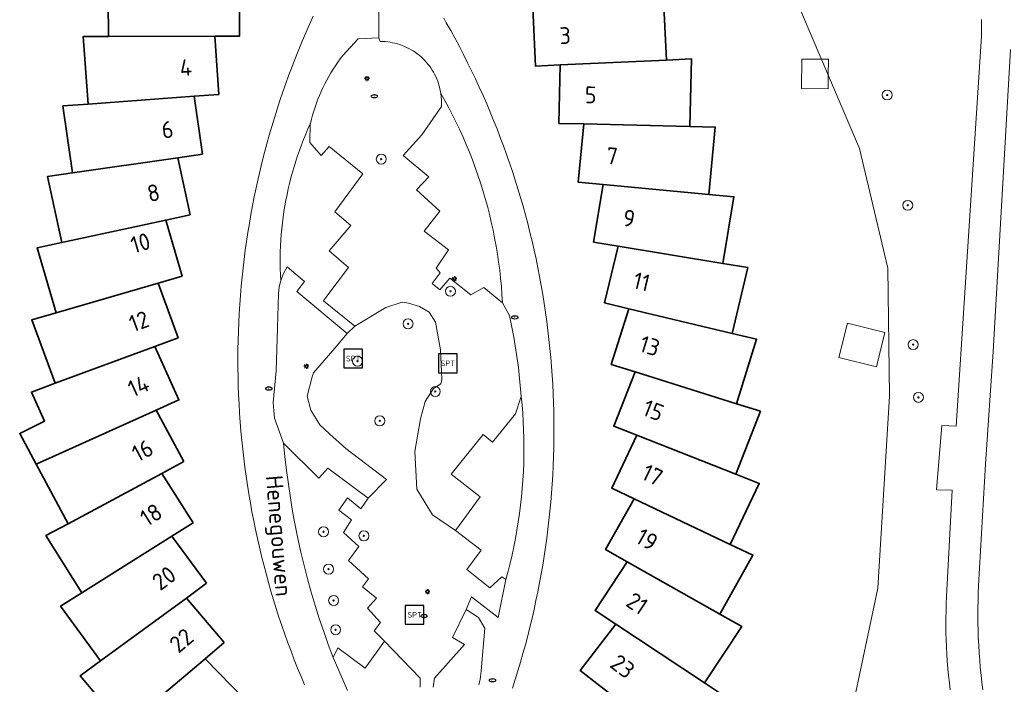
# Model space of a CAD drawing. Header units: metres. Extents: x 152610 to 160096, y 456114 to 462495.
# Tile 565 of 656: x 158385 to 158464, y 460862 to 460915. Entities that reach past the tile are written whole.
import ezdxf
from ezdxf.enums import TextEntityAlignment as Align

# ---------------------------------------------------------------- set-up
doc = ezdxf.new("R2010")
doc.units = ezdxf.units.M
doc.header["$LTSCALE"] = 0.5
doc.layers.get('0').update_dxf_attribs({"linetype": 'CONTINUOUS'})
for name, color, linetype, lineweight in [('B-PV-GR-BOOM-S', 251, 'CONTINUOUS', 25), ('B-PV-IE-MEUBILAIR-S', 251, 'CONTINUOUS', 25), ('B-PV-IE-MEUBILAIR_WEGMEUBILAIR-S', 251, 'CONTINUOUS', 25), ('B-PV-OG-BEBOUWING-GV', 6, 'CONTINUOUS', 35), ('B-PV-OG-BEBOUWING-T18', 1, 'CONTINUOUS', 18), ('B-PV-OG-BEBOUWING_SCHUUR-GV', 251, 'CONTINUOUS', 18), ('B-PV-OG-TERREIN_BEGROEID-GV', 251, 'CONTINUOUS', 18), ('B-PV-OG-TOPOGRAFIE-T18', 1, 'CONTINUOUS', 18), ('B-PV-VH-ONVERHARD_ZAND-GV', 251, 'CONTINUOUS', 18), ('B-PV-VH-OPENVERHARDING_BETONSTRAATSTEEN-GV', 251, 'CONTINUOUS', 18), ('B-PV-VH-OPENVERHARDING_STRAATBAKSTEEN-GV', 251, 'CONTINUOUS', 18), ('B-PV-VH-OPENVERHARDING_TEGEL-GV', 251, 'CONTINUOUS', 18)]:
    doc.layers.add(name, color=color, linetype=linetype, lineweight=lineweight)
doc.styles.add('NLCS-ISO', font='NLCS-ISO.ttf')
doc.styles.add('NLCS-ISO-M750-T18', font='NLCS-ISO.ttf', dxfattribs={"height": 1.35})

# ---------------------------------------------------------------- blocks, each defined once
blk = doc.blocks.new('SIE-MEUBILAIR_PAAL_LICHTMAST-SO')
for points in [[(-0.62, 0), (-1, 0)], [(-0.71, 0.71), (-0.44, 0.44)], [(0, 1), (0, 0.62)], [(0.44, 0.44), (0.71, 0.71)], [(1, 0), (0.62, 0)], [(-0.71, -0.71), (-0.44, -0.44)], [(0, -0.62), (0, -1)], [(0.44, -0.44), (0.71, -0.71)]]:
    blk.add_lwpolyline(points)
blk.add_circle((0, 0), 0.5)
blk = doc.blocks.new('SIE-MEUBILAIR_PUT_RIOOLPUT-SO')
blk.add_ellipse((0, 0), major_axis=(1.25, 0), ratio=0.54)
at = {"style": 'NLCS-ISO'}
blk.add_text('ri', height=0.75, dxfattribs=at).set_placement((-0.04, 0.07), align=Align.MIDDLE_CENTER)
blk = doc.blocks.new('SIE-WEG_SPEELTOESTEL-SO')
at = {"flags": 128}
blk.add_lwpolyline([(-3.75, -3.75), (3.75, -3.75), (3.75, 3.75), (-3.75, 3.75)], close=True, dxfattribs=at)
at = {"style": 'NLCS-ISO'}
blk.add_text('SPT', height=2.25, dxfattribs=at).set_placement((0, 0), align=Align.MIDDLE_CENTER)
blk = doc.blocks.new('SGR-BOOM_GBKN-SO')
at = {"linetype": 'ByBlock', "lineweight": 18}
h = blk.add_hatch(color=0, dxfattribs=at)
h.dxf.hatch_style = 1
edge = h.paths.add_edge_path()
edge.add_arc((0, 0), 0.25, 0, 360)
at = {"color": 0, "linetype": 'ByBlock', "lineweight": 18}
for radius in [2, 0.25]:
    blk.add_circle((0, 0), radius, dxfattribs=at)
at = {"color": 0, "linetype": 'ByBlock', "lineweight": 18, "style": 'NLCS-ISO'}
blk.add_attdef('SOORT', (2.5, 0), '', height=1.5, dxfattribs=at)

msp = doc.modelspace()

# ---------------------------------------------------------------- linework, layer by layer
at = {"layer": 'B-PV-OG-BEBOUWING-GV', "flags": 128}
for points in [[(158404.25, 460918.461), (158391.72, 460919.308), (158391.726, 460916.598), (158391.734, 460913.779), (158400.269, 460913.8), (158402.268, 460913.805), (158402.264, 460915.423), (158402.257, 460918.235), (158404.224, 460918.102), (158404.239, 460918.304)], [(158436.514, 460911.888), (158436.261, 460917.305), (158425.783, 460916.079), (158426.001, 460911.398), (158427.996, 460911.491)], [(158400.608, 460909.124), (158400.269, 460913.8), (158391.734, 460913.779), (158389.709, 460913.774), (158390.103, 460908.36), (158398.614, 460908.979)], [(158438.407, 460906.558), (158438.535, 460911.981), (158436.514, 460911.888), (158427.996, 460911.491), (158427.886, 460906.808), (158429.884, 460906.76)], [(158399.281, 460904.337), (158398.614, 460908.979), (158390.103, 460908.36), (158388.082, 460908.213), (158388.854, 460902.84), (158397.302, 460904.053)], [(158438.407, 460906.558), (158429.884, 460906.76), (158429.445, 460902.095), (158431.433, 460901.908), (158439.923, 460901.107), (158439.923, 460901.11), (158440.43, 460906.51)], [(158398.292, 460899.47), (158397.302, 460904.053), (158388.854, 460902.84), (158386.849, 460902.552), (158387.996, 460897.245), (158396.338, 460899.047)], [(158439.923, 460901.107), (158431.433, 460901.908), (158430.669, 460897.285), (158432.64, 460896.959), (158441.051, 460895.567), (158441.938, 460900.919), (158439.923, 460901.11)], [(158397.647, 460894.546), (158396.338, 460899.047), (158387.996, 460897.245), (158386.017, 460896.817), (158387.531, 460891.607), (158395.726, 460893.988)], [(158441.051, 460895.567), (158432.64, 460896.959), (158431.553, 460892.402), (158433.496, 460891.939), (158441.789, 460889.959), (158443.049, 460895.236)], [(158397.346, 460889.587), (158395.726, 460893.988), (158387.531, 460891.607), (158385.586, 460891.042), (158387.461, 460885.949), (158395.469, 460888.896)], [(158441.789, 460889.959), (158433.496, 460891.939), (158432.092, 460887.468), (158433.998, 460886.869), (158442.133, 460884.316), (158443.758, 460889.489)], [(158385.938, 460879.47), (158387.785, 460880.301), (158395.569, 460883.8), (158397.392, 460884.62), (158395.469, 460888.896), (158387.461, 460885.949), (158385.56, 460885.249), (158386.608, 460882.919), (158384.616, 460881.934)], [(158442.133, 460884.316), (158433.998, 460886.869), (158432.286, 460882.508), (158434.144, 460881.778), (158442.082, 460878.661), (158444.064, 460883.709)], [(158397.786, 460879.668), (158395.569, 460883.8), (158387.785, 460880.301), (158385.938, 460879.47), (158388.504, 460874.688), (158396.024, 460878.722)], [(158442.082, 460878.661), (158434.144, 460881.778), (158432.131, 460877.548), (158433.935, 460876.689), (158441.634, 460873.025), (158443.964, 460877.921)], [(158398.525, 460874.755), (158396.024, 460878.722), (158388.504, 460874.688), (158386.719, 460873.73), (158389.615, 460869.137), (158396.834, 460873.688)], [(158441.634, 460873.025), (158433.935, 460876.689), (158431.63, 460872.61), (158433.37, 460871.628), (158440.795, 460867.433), (158443.462, 460872.154)], [(158399.605, 460869.906), (158396.834, 460873.688), (158389.615, 460869.137), (158387.901, 460868.057), (158391.108, 460863.68), (158397.993, 460868.723)], [(158440.795, 460867.433), (158433.37, 460871.628), (158430.785, 460867.72), (158432.451, 460866.618), (158439.564, 460861.914), (158442.556, 460866.438)], [(158401.022, 460865.143), (158397.993, 460868.723), (158391.108, 460863.68), (158389.474, 460862.482), (158392.98, 460858.339), (158399.496, 460863.851)], [(158439.564, 460861.914), (158432.451, 460866.618), (158429.6, 460862.901), (158431.185, 460861.686), (158437.951, 460856.495), (158441.251, 460860.798)], [(158393.154, 460855.267), (158391.512, 460853.745), (158393.771, 460851.729), (158395.222, 460853.143), (158401.336, 460859.097), (158402.768, 460860.492), (158399.496, 460863.851), (158392.98, 460858.339), (158391.435, 460857.031)]]:
    msp.add_lwpolyline(points, close=True, dxfattribs=at)
at = {"layer": 'B-PV-OG-BEBOUWING_SCHUUR-GV', "flags": 128}
for points in [[(158448.949, 460911.96), (158447.372, 460911.968), (158447.36, 460909.592), (158449.504, 460909.582), (158449.509, 460910.645), (158449.516, 460911.957)], [(158454.057, 460890.023), (158451.054, 460890.776), (158450.363, 460888.017), (158453.366, 460887.264)]]:
    msp.add_lwpolyline(points, close=True, dxfattribs=at)
at = {"layer": 'B-PV-OG-TERREIN_BEGROEID-GV', "flags": 128}
for points in [[(158443.632, 460924.445), (158452.006, 460904.783), (158454.297, 460895.185), (158454.416, 460884.929), (158453.49, 460869.521), (158448.182, 460844.486)], [(158459.293, 460861.357), (158459.223, 460861.929), (158459.16, 460862.503), (158459.105, 460863.076), (158459.058, 460863.651), (158459.019, 460864.227), (158458.988, 460864.802), (158458.965, 460865.378), (158458.95, 460865.955), (158458.943, 460866.531), (158458.944, 460867.108), (158458.953, 460867.685), (158458.97, 460868.261), (158458.995, 460868.837), (158459.455, 460877.386), (158458.182, 460877.413), (158458.611, 460882.561), (158459.773, 460882.51), (158460.504, 460893.641), (158461.808, 460913.807), (158461.795, 460915.132)], [(158421.45, 460861.759), (158421.508, 460861.977), (158421.557, 460862.196), (158421.598, 460862.417), (158421.632, 460862.64), (158421.657, 460862.863), (158421.66, 460862.89), (158421.94, 460866.31), (158421.44, 460867.16), (158420.44, 460867.8), (158419.36, 460865.543), (158420.301, 460865.006), (158417.892, 460862.286), (158417.787, 460861.563)], [(158416.757, 460861.558), (158416.754, 460862.281), (158413.9, 460865.27), (158412.35, 460863.1), (158410.16, 460864.73), (158409.77, 460863.95), (158410.91, 460861.302)]]:
    msp.add_lwpolyline(points, dxfattribs=at)
for points in [[(158413.54, 460913.38), (158413.45, 460913.67), (158411.77, 460913.58), (158410.54, 460912.25), (158410.337, 460911.981), (158410.14, 460911.706), (158409.95, 460911.427), (158409.766, 460911.144), (158409.589, 460910.857), (158409.419, 460910.565), (158409.256, 460910.269), (158409.1, 460909.97), (158408.952, 460909.667), (158408.81, 460909.361), (158408.676, 460909.051), (158408.549, 460908.738), (158408.429, 460908.422), (158408.317, 460908.104), (158408.213, 460907.783), (158408.117, 460907.459), (158408.027, 460907.134), (158407.946, 460906.806), (158407.94, 460906.78), (158407.9, 460905.26), (158408.8, 460904.22), (158409.45, 460904.94), (158412.14, 460902.76), (158409.9, 460899.71), (158411.18, 460898.61), (158409.45, 460896.58), (158411.01, 460895.24), (158409.191, 460892.844), (158408.99, 460892.58), (158411.52, 460890.53), (158413.993, 460892.031), (158415.309, 460892.472), (158415.824, 460892.385), (158416.693, 460892.11), (158417.464, 460891.663), (158417.974, 460890.853), (158418.394, 460888.634), (158418.48, 460886.268), (158418.401, 460885.897), (158417.825, 460885.541), (158417.153, 460884.49), (158416.773, 460883.087), (158416.328, 460880.474), (158416.481, 460877.459), (158417.749, 460875.407), (158419.59, 460874.15), (158421.57, 460876.83), (158419.24, 460878.65), (158421.81, 460881.83), (158422.56, 460881.23), (158424.41, 460883.49), (158424.87, 460884.9), (158424.65, 460887.21), (158424.28, 460889.65), (158423.92, 460891.4), (158423.36, 460892.42), (158421.87, 460893.63), (158420.83, 460893.04), (158419.14, 460894.39), (158418.34, 460893.46), (158417.71, 460893.97), (158418.35, 460894.81), (158418.03, 460895.2), (158419.03, 460896.67), (158417.07, 460898.15), (158418.32, 460899.75), (158416.47, 460901.47), (158417.46, 460902.52), (158415.39, 460904.23), (158416.88, 460905.89), (158418.47, 460908.17), (158418.473, 460908.687), (158418.422, 460909.201), (158418.318, 460909.707), (158418.161, 460910.199), (158418.087, 460910.383), (158418.006, 460910.564), (158417.917, 460910.742), (158417.822, 460910.916), (158417.719, 460911.086), (158417.61, 460911.251), (158417.494, 460911.412), (158417.372, 460911.569), (158417.243, 460911.72), (158417.109, 460911.866), (158416.968, 460912.006), (158416.822, 460912.141), (158416.671, 460912.269), (158416.515, 460912.392), (158416.354, 460912.508), (158416.189, 460912.617), (158416.019, 460912.72), (158415.845, 460912.816), (158415.667, 460912.904), (158415.486, 460912.986), (158415.302, 460913.06), (158415.115, 460913.127), (158414.926, 460913.186), (158414.734, 460913.237), (158414.541, 460913.281), (158414.345, 460913.316), (158414.149, 460913.344), (158413.951, 460913.364), (158413.753, 460913.376), (158413.555, 460913.38)], [(158407.46, 460894.11), (158406.09, 460895.29), (158405.785, 460894.767), (158405.562, 460894.204), (158405.435, 460893.678), (158405.38, 460893.14), (158405.3, 460890.4), (158405.2, 460886.94), (158404.97, 460884.41), (158405.013, 460883.779), (158405.07, 460883.15), (158405.8, 460881.15), (158408.63, 460878.33), (158409.34, 460879.13), (158412.59, 460876.73), (158414.065, 460878.221), (158410.79, 460880.722), (158409.482, 460881.898), (158408.71, 460882.625), (158407.99, 460883.804), (158407.694, 460884.913), (158408.091, 460886.46), (158408.189, 460886.794), (158409.911, 460888.764), (158410.889, 460889.953), (158406.87, 460893.33)]]:
    msp.add_lwpolyline(points, close=True, dxfattribs=at)
at = {"layer": 'B-PV-VH-ONVERHARD_ZAND-GV', "flags": 128}
msp.add_lwpolyline([(158417.787, 460861.563), (158417.892, 460862.286), (158420.301, 460865.006), (158419.36, 460865.543), (158420.44, 460867.8), (158420.88, 460868.83), (158423.01, 460867.15), (158423.64, 460870.22), (158423.3, 460870.43), (158422.35, 460869.55), (158420.51, 460871), (158421.64, 460872.55), (158419.59, 460874.15), (158417.749, 460875.407), (158416.481, 460877.459), (158416.328, 460880.474), (158416.773, 460883.087), (158417.153, 460884.49), (158417.825, 460885.541), (158418.401, 460885.897), (158418.48, 460886.268), (158418.394, 460888.634), (158417.974, 460890.853), (158417.464, 460891.663), (158416.693, 460892.11), (158415.824, 460892.385), (158415.309, 460892.472), (158413.993, 460892.031), (158411.52, 460890.53), (158410.889, 460889.953), (158409.911, 460888.764), (158408.189, 460886.794), (158408.091, 460886.46), (158407.694, 460884.913), (158407.99, 460883.804), (158408.71, 460882.625), (158409.482, 460881.898), (158410.79, 460880.722), (158414.065, 460878.221), (158412.59, 460876.73), (158412, 460875.88), (158410.91, 460876.75), (158410.24, 460875.76), (158411.24, 460874.99), (158410.59, 460873.97), (158411.83, 460872.86), (158411.01, 460871.73), (158412.62, 460870.25), (158412.13, 460869.61), (158413.25, 460868.72), (158412.54, 460867.91), (158413.58, 460866.75), (158413.06, 460866.08), (158413.9, 460865.27), (158416.754, 460862.281), (158416.757, 460861.558)], dxfattribs=at)
at = {"layer": 'B-PV-VH-OPENVERHARDING_BETONSTRAATSTEEN-GV', "flags": 128}
msp.add_lwpolyline([(158464.138, 460912.74), (158462.739, 460888.509), (158462.12, 460879.473), (158461.572, 460869.717), (158461.544, 460869.119), (158461.525, 460868.521), (158461.513, 460867.922), (158461.51, 460867.323), (158461.514, 460866.725), (158461.526, 460866.126), (158461.547, 460865.528), (158461.575, 460864.93), (158461.611, 460864.332), (158461.655, 460863.735), (158461.708, 460863.139), (158461.768, 460862.543), (158461.836, 460861.948), (158461.913, 460861.354)], dxfattribs=at)
for points in [[(158418.743, 460908.631), (158418.422, 460909.201), (158418.473, 460908.687), (158418.47, 460908.17), (158416.88, 460905.89), (158415.39, 460904.23), (158417.46, 460902.52), (158416.47, 460901.47), (158418.32, 460899.75), (158417.07, 460898.15), (158419.03, 460896.67), (158418.03, 460895.2), (158418.35, 460894.81), (158417.71, 460893.97), (158418.34, 460893.46), (158419.14, 460894.39), (158420.83, 460893.04), (158421.87, 460893.63), (158423.36, 460892.42), (158423.321, 460893.073), (158423.271, 460893.725), (158423.209, 460894.376), (158423.136, 460895.025), (158423.051, 460895.674), (158422.956, 460896.321), (158422.849, 460896.966), (158422.731, 460897.609), (158422.601, 460898.25), (158422.461, 460898.888), (158422.309, 460899.524), (158422.147, 460900.158), (158421.973, 460900.788), (158421.788, 460901.415), (158421.593, 460902.039), (158421.387, 460902.66), (158421.17, 460903.277), (158420.942, 460903.889), (158420.703, 460904.498), (158420.454, 460905.103), (158420.195, 460905.703), (158419.925, 460906.299), (158419.645, 460906.889), (158419.354, 460907.475), (158419.053, 460908.056)], [(158407.94, 460906.78), (158407.751, 460906.359), (158407.569, 460905.935), (158407.395, 460905.507), (158407.228, 460905.077), (158407.068, 460904.643), (158406.917, 460904.207), (158406.772, 460903.769), (158406.636, 460903.328), (158406.507, 460902.884), (158406.386, 460902.439), (158406.273, 460901.991), (158406.167, 460901.542), (158406.07, 460901.091), (158405.98, 460900.638), (158405.898, 460900.183), (158405.824, 460899.728), (158405.758, 460899.271), (158405.7, 460898.813), (158405.65, 460898.354), (158405.609, 460897.894), (158405.574, 460897.434), (158405.549, 460896.973), (158405.531, 460896.511), (158405.521, 460896.05), (158405.519, 460895.588), (158405.525, 460895.127), (158405.54, 460894.665), (158405.562, 460894.204), (158405.785, 460894.767), (158406.09, 460895.29), (158407.46, 460894.11), (158406.87, 460893.33), (158410.889, 460889.953), (158411.52, 460890.53), (158408.99, 460892.58), (158409.191, 460892.844), (158411.01, 460895.24), (158409.45, 460896.58), (158411.18, 460898.61), (158409.9, 460899.71), (158412.14, 460902.76), (158409.45, 460904.94), (158408.8, 460904.22), (158407.9, 460905.26)], [(158424.935, 460884.23), (158424.87, 460884.9), (158424.41, 460883.49), (158422.56, 460881.23), (158421.81, 460881.83), (158419.24, 460878.65), (158421.57, 460876.83), (158419.59, 460874.15), (158421.64, 460872.55), (158420.51, 460871), (158422.35, 460869.55), (158423.3, 460870.43), (158423.64, 460870.22), (158423.815, 460870.87), (158423.979, 460871.524), (158424.133, 460872.18), (158424.274, 460872.838), (158424.405, 460873.499), (158424.524, 460874.162), (158424.631, 460874.827), (158424.728, 460875.494), (158424.813, 460876.162), (158424.886, 460876.831), (158424.948, 460877.502), (158424.999, 460878.174), (158425.038, 460878.846), (158425.065, 460879.519), (158425.081, 460880.192), (158425.085, 460880.866), (158425.078, 460881.54), (158425.06, 460882.213), (158425.03, 460882.886), (158424.988, 460883.558)], [(158408.63, 460878.33), (158405.8, 460881.15), (158405.906, 460880.048), (158406.031, 460878.948), (158406.175, 460877.851), (158406.338, 460876.756), (158406.521, 460875.665), (158406.722, 460874.576), (158406.943, 460873.492), (158407.182, 460872.411), (158407.44, 460871.335), (158407.718, 460870.263), (158408.014, 460869.196), (158408.328, 460868.135), (158408.661, 460867.08), (158409.012, 460866.03), (158409.382, 460864.987), (158409.77, 460863.95), (158410.16, 460864.73), (158412.35, 460863.1), (158413.9, 460865.27), (158413.06, 460866.08), (158413.58, 460866.75), (158412.54, 460867.91), (158413.25, 460868.72), (158412.13, 460869.61), (158412.62, 460870.25), (158411.01, 460871.73), (158411.83, 460872.86), (158410.59, 460873.97), (158411.24, 460874.99), (158410.24, 460875.76), (158410.91, 460876.75), (158412, 460875.88), (158412.59, 460876.73), (158409.34, 460879.13)]]:
    msp.add_lwpolyline(points, close=True, dxfattribs=at)
at = {"layer": 'B-PV-VH-OPENVERHARDING_STRAATBAKSTEEN-GV', "flags": 128}
for points in [[(158410.91, 460861.302), (158409.77, 460863.95), (158409.382, 460864.987), (158409.012, 460866.03), (158408.661, 460867.08), (158408.328, 460868.135), (158408.014, 460869.196), (158407.718, 460870.263), (158407.44, 460871.335), (158407.182, 460872.411), (158406.943, 460873.492), (158406.722, 460874.576), (158406.521, 460875.665), (158406.338, 460876.756), (158406.175, 460877.851), (158406.031, 460878.948), (158405.906, 460880.048), (158405.8, 460881.15), (158405.07, 460883.15), (158405.013, 460883.779), (158404.97, 460884.41), (158405.2, 460886.94), (158405.3, 460890.4), (158405.38, 460893.14), (158405.435, 460893.678), (158405.562, 460894.204), (158405.54, 460894.665), (158405.525, 460895.127), (158405.519, 460895.588), (158405.521, 460896.05), (158405.531, 460896.511), (158405.549, 460896.973), (158405.574, 460897.434), (158405.609, 460897.894), (158405.65, 460898.354), (158405.7, 460898.813), (158405.758, 460899.271), (158405.824, 460899.728), (158405.898, 460900.183), (158405.98, 460900.638), (158406.07, 460901.091), (158406.167, 460901.542), (158406.273, 460901.991), (158406.386, 460902.439), (158406.507, 460902.884), (158406.636, 460903.328), (158406.772, 460903.769), (158406.917, 460904.207), (158407.068, 460904.643), (158407.228, 460905.077), (158407.395, 460905.507), (158407.569, 460905.935), (158407.751, 460906.359), (158407.94, 460906.78), (158407.946, 460906.806), (158408.027, 460907.134), (158408.117, 460907.459), (158408.213, 460907.783), (158408.317, 460908.104), (158408.429, 460908.422), (158408.549, 460908.738), (158408.676, 460909.051), (158408.81, 460909.361), (158408.952, 460909.667), (158409.1, 460909.97), (158409.256, 460910.269), (158409.419, 460910.565), (158409.589, 460910.857), (158409.766, 460911.144), (158409.95, 460911.427), (158410.14, 460911.706), (158410.337, 460911.981), (158410.54, 460912.25), (158411.77, 460913.58), (158413.45, 460913.67), (158413.474, 460918.81)], [(158413.474, 460918.81), (158413.45, 460913.67), (158413.54, 460913.38), (158413.555, 460913.38), (158413.753, 460913.376), (158413.951, 460913.364), (158414.149, 460913.344), (158414.345, 460913.316), (158414.541, 460913.281), (158414.734, 460913.237), (158414.926, 460913.186), (158415.115, 460913.127), (158415.302, 460913.06), (158415.486, 460912.986), (158415.667, 460912.904), (158415.845, 460912.816), (158416.019, 460912.72), (158416.189, 460912.617), (158416.354, 460912.508), (158416.515, 460912.392), (158416.671, 460912.269), (158416.822, 460912.141), (158416.968, 460912.006), (158417.109, 460911.866), (158417.243, 460911.72), (158417.372, 460911.569), (158417.494, 460911.412), (158417.61, 460911.251), (158417.719, 460911.086), (158417.822, 460910.916), (158417.917, 460910.742), (158418.006, 460910.564), (158418.087, 460910.383), (158418.161, 460910.199), (158418.318, 460909.707), (158418.422, 460909.201), (158418.743, 460908.631), (158419.053, 460908.056), (158419.354, 460907.475), (158419.645, 460906.889), (158419.925, 460906.299), (158420.195, 460905.703), (158420.454, 460905.103), (158420.703, 460904.498), (158420.942, 460903.889), (158421.17, 460903.277), (158421.387, 460902.66), (158421.593, 460902.039), (158421.788, 460901.415), (158421.973, 460900.788), (158422.147, 460900.158), (158422.309, 460899.524), (158422.461, 460898.888), (158422.601, 460898.25), (158422.731, 460897.609), (158422.849, 460896.966), (158422.956, 460896.321), (158423.051, 460895.674), (158423.136, 460895.025), (158423.209, 460894.376), (158423.271, 460893.725), (158423.321, 460893.073), (158423.36, 460892.42), (158423.92, 460891.4), (158424.28, 460889.65), (158424.65, 460887.21), (158424.87, 460884.9), (158424.935, 460884.23), (158424.988, 460883.558), (158425.03, 460882.886), (158425.06, 460882.213), (158425.078, 460881.54), (158425.085, 460880.866), (158425.081, 460880.192), (158425.065, 460879.519), (158425.038, 460878.846), (158424.999, 460878.174), (158424.948, 460877.502), (158424.886, 460876.831), (158424.813, 460876.162), (158424.728, 460875.494), (158424.631, 460874.827), (158424.524, 460874.162), (158424.405, 460873.499), (158424.274, 460872.838), (158424.133, 460872.18), (158423.979, 460871.524), (158423.815, 460870.87), (158423.64, 460870.22), (158423.01, 460867.15), (158420.88, 460868.83), (158420.44, 460867.8), (158421.44, 460867.16), (158421.94, 460866.31), (158421.66, 460862.89), (158421.657, 460862.863), (158421.632, 460862.64), (158421.598, 460862.417), (158421.557, 460862.196), (158421.508, 460861.977), (158421.45, 460861.759)], [(158408.171, 460915.401), (158407.871, 460914.739), (158407.578, 460914.074), (158407.293, 460913.405), (158407.015, 460912.734), (158406.744, 460912.059), (158406.481, 460911.381), (158406.225, 460910.701), (158405.977, 460910.018), (158405.736, 460909.332), (158405.503, 460908.644), (158405.277, 460907.953), (158405.059, 460907.259), (158404.849, 460906.563), (158404.646, 460905.865), (158404.451, 460905.165), (158404.264, 460904.462), (158404.084, 460903.758), (158403.912, 460903.052), (158403.748, 460902.344), (158403.592, 460901.634), (158403.444, 460900.922), (158403.303, 460900.209), (158403.171, 460899.494), (158403.046, 460898.778), (158402.929, 460898.061), (158402.82, 460897.342), (158402.719, 460896.622), (158402.626, 460895.901), (158402.541, 460895.179), (158402.463, 460894.457), (158402.394, 460893.733), (158402.333, 460893.009), (158402.28, 460892.284), (158402.234, 460891.558), (158402.197, 460890.832), (158402.167, 460890.106), (158402.146, 460889.379), (158402.133, 460888.653), (158402.127, 460887.926), (158402.13, 460887.199), (158402.14, 460886.472), (158402.159, 460885.745), (158402.185, 460885.019), (158402.22, 460884.293), (158402.263, 460883.567), (158402.313, 460882.842), (158402.372, 460882.117), (158402.438, 460881.394), (158402.513, 460880.67), (158402.595, 460879.948), (158402.686, 460879.227), (158402.784, 460878.507), (158402.89, 460877.788), (158403.004, 460877.07), (158403.126, 460876.353), (158403.256, 460875.638), (158403.394, 460874.924), (158403.54, 460874.212), (158403.693, 460873.502), (158403.854, 460872.793), (158404.023, 460872.086), (158404.2, 460871.381), (158404.385, 460870.678), (158404.577, 460869.977), (158404.777, 460869.278), (158404.985, 460868.581), (158405.2, 460867.887), (158405.423, 460867.195), (158405.653, 460866.506), (158405.891, 460865.819), (158406.137, 460865.135), (158406.39, 460864.453), (158406.651, 460863.775), (158406.919, 460863.099), (158407.195, 460862.427), (158407.478, 460861.757)], [(158424.153, 460861.5), (158424.377, 460862.191), (158424.594, 460862.885), (158424.803, 460863.581), (158425.005, 460864.28), (158425.198, 460864.98), (158425.384, 460865.683), (158425.562, 460866.387), (158425.733, 460867.094), (158425.896, 460867.803), (158426.05, 460868.513), (158426.197, 460869.225), (158426.337, 460869.938), (158426.468, 460870.653), (158426.591, 460871.369), (158426.707, 460872.087), (158426.815, 460872.806), (158426.914, 460873.526), (158427.006, 460874.247), (158427.09, 460874.969), (158427.166, 460875.692), (158427.234, 460876.415), (158427.294, 460877.14), (158427.346, 460877.865), (158427.39, 460878.59), (158427.426, 460879.316), (158427.454, 460880.043), (158427.474, 460880.769), (158427.486, 460881.496), (158427.49, 460882.223), (158427.486, 460882.95), (158427.474, 460883.676), (158427.454, 460884.403), (158427.426, 460885.129), (158427.391, 460885.855), (158427.347, 460886.581), (158427.295, 460887.306), (158427.235, 460888.03), (158427.167, 460888.754), (158427.091, 460889.477), (158427.007, 460890.199), (158426.916, 460890.92), (158426.816, 460891.64), (158426.709, 460892.359), (158426.593, 460893.076), (158426.47, 460893.793), (158426.339, 460894.508), (158426.199, 460895.221), (158426.052, 460895.933), (158425.898, 460896.643), (158425.735, 460897.352), (158425.565, 460898.058), (158425.387, 460898.763), (158425.201, 460899.466), (158425.007, 460900.166), (158424.806, 460900.865), (158424.597, 460901.561), (158424.38, 460902.255), (158424.156, 460902.946), (158423.924, 460903.635), (158423.685, 460904.321), (158423.438, 460905.005), (158423.184, 460905.686), (158422.922, 460906.364), (158422.652, 460907.039), (158422.376, 460907.711), (158422.091, 460908.38), (158421.8, 460909.046), (158421.501, 460909.709), (158421.195, 460910.368), (158420.882, 460911.024), (158420.561, 460911.676), (158420.234, 460912.325), (158419.899, 460912.97), (158419.557, 460913.612), (158419.208, 460914.249), (158418.852, 460914.883), (158418.644, 460915.246)]]:
    msp.add_lwpolyline(points, dxfattribs=at)
at = {"layer": 'B-PV-VH-OPENVERHARDING_TEGEL-GV', "flags": 128}
for points in [[(158461.795, 460915.132), (158461.808, 460913.807), (158460.504, 460893.641), (158459.773, 460882.51), (158458.611, 460882.561), (158458.182, 460877.413), (158459.455, 460877.386), (158458.995, 460868.837), (158458.97, 460868.261), (158458.953, 460867.685), (158458.944, 460867.108), (158458.943, 460866.531), (158458.95, 460865.955), (158458.965, 460865.378), (158458.988, 460864.802), (158459.019, 460864.227), (158459.058, 460863.651), (158459.105, 460863.076), (158459.16, 460862.503), (158459.223, 460861.929), (158459.293, 460861.357)], [(158461.913, 460861.354), (158461.836, 460861.948), (158461.768, 460862.543), (158461.708, 460863.139), (158461.655, 460863.735), (158461.611, 460864.332), (158461.575, 460864.93), (158461.547, 460865.528), (158461.526, 460866.126), (158461.514, 460866.725), (158461.51, 460867.323), (158461.513, 460867.922), (158461.525, 460868.521), (158461.544, 460869.119), (158461.572, 460869.717), (158462.12, 460879.473), (158462.739, 460888.509), (158464.138, 460912.74)]]:
    msp.add_lwpolyline(points, dxfattribs=at)

# ---------------------------------------------------------------- block references
at = {"layer": 'B-PV-GR-BOOM-S', "xscale": 0.2, "yscale": 0.2, "zscale": 0.2}
for p in [(158454.232, 460909.082), (158413.633, 460903.939), (158455.883, 460900.231), (158419.184, 460893.333), (158415.782, 460890.723), (158456.316, 460889.054), (158411.728, 460887.723), (158417.971, 460885.29), (158456.739, 460884.821), (158413.512, 460882.939), (158408.999, 460874.039), (158412.242, 460873.714), (158409.404, 460871.039), (158409.809, 460868.525), (158409.972, 460866.174)]:
    msp.add_blockref('SGR-BOOM_GBKN-SO', p, dxfattribs=at)
at = {"layer": 'B-PV-IE-MEUBILAIR-S', "xscale": 0.2, "yscale": 0.2, "zscale": 0.2}
for name, p in [('SIE-MEUBILAIR_PAAL_LICHTMAST-SO', (158412.483, 460910.406)), ('SIE-MEUBILAIR_PUT_RIOOLPUT-SO', (158413.08, 460908.98)), ('SIE-MEUBILAIR_PAAL_LICHTMAST-SO', (158419.503, 460894.336)), ('SIE-MEUBILAIR_PUT_RIOOLPUT-SO', (158424.35, 460891.24)), ('SIE-MEUBILAIR_PAAL_LICHTMAST-SO', (158407.623, 460887.316)), ('SIE-MEUBILAIR_PUT_RIOOLPUT-SO', (158404.61, 460885.53)), ('SIE-MEUBILAIR_PAAL_LICHTMAST-SO', (158417.343, 460869.226)), ('SIE-MEUBILAIR_PUT_RIOOLPUT-SO', (158417.069, 460867.28)), ('SIE-MEUBILAIR_PUT_RIOOLPUT-SO', (158422.56, 460862.12))]:
    msp.add_blockref(name, p, dxfattribs=at)
at = {"layer": 'B-PV-IE-MEUBILAIR_WEGMEUBILAIR-S', "xscale": 0.2, "yscale": 0.2, "zscale": 0.2}
for p in [(158411.377, 460887.933), (158418.973, 460887.553), (158416.31, 460867.377)]:
    msp.add_blockref('SIE-WEG_SPEELTOESTEL-SO', p, dxfattribs=at)

# ---------------------------------------------------------------- texts
at = {"layer": 'B-PV-OG-BEBOUWING-T18', "style": 'NLCS-ISO-M750-T18'}
for s, rotation, p in [('3', 2.7, (158428.389, 460913.855)), ('4', 4.1, (158397.945, 460911.281)), ('5', 358.7, (158430.44, 460909.091)), ('6', 8.2, (158396.473, 460906.302)), ('7', 354.6, (158432.154, 460904.194)), ('8', 12.2, (158395.353, 460901.234)), ('9', 350.6, (158433.518, 460899.189)), ('10', 16.2, (158394.308, 460897.209)), ('11', 346.6, (158434.528, 460894.1)), ('12', 20.2, (158394.19, 460890.924)), ('13', 342.6, (158435.179, 460888.954)), ('14', 24.2, (158394.15, 460885.733)), ('15', 338.6, (158435.469, 460883.775)), ('16', 28.2, (158394.474, 460880.552)), ('17', 334.6, (158435.395, 460878.589)), ('18', 32.3, (158395.16, 460875.405)), ('19', 330.5, (158434.959, 460873.42)), ('20', 36.2, (158396.203, 460870.32)), ('21', 326.5, (158434.162, 460868.294)), ('22', 40.2, (158397.599, 460865.319)), ('23', 322.5, (158433.009, 460863.238))]:
    msp.add_text(s, height=1.35, rotation=rotation, dxfattribs=at).set_placement(p, align=Align.MIDDLE)
at = {"layer": 'B-PV-OG-TOPOGRAFIE-T18', "style": 'NLCS-ISO-M750-T18'}
msp.add_text('Henegouwen', height=1.35, rotation=274.7, dxfattribs=at).set_placement((158405.231, 460873.694), align=Align.MIDDLE)

doc.saveas('drawing.dxf')
